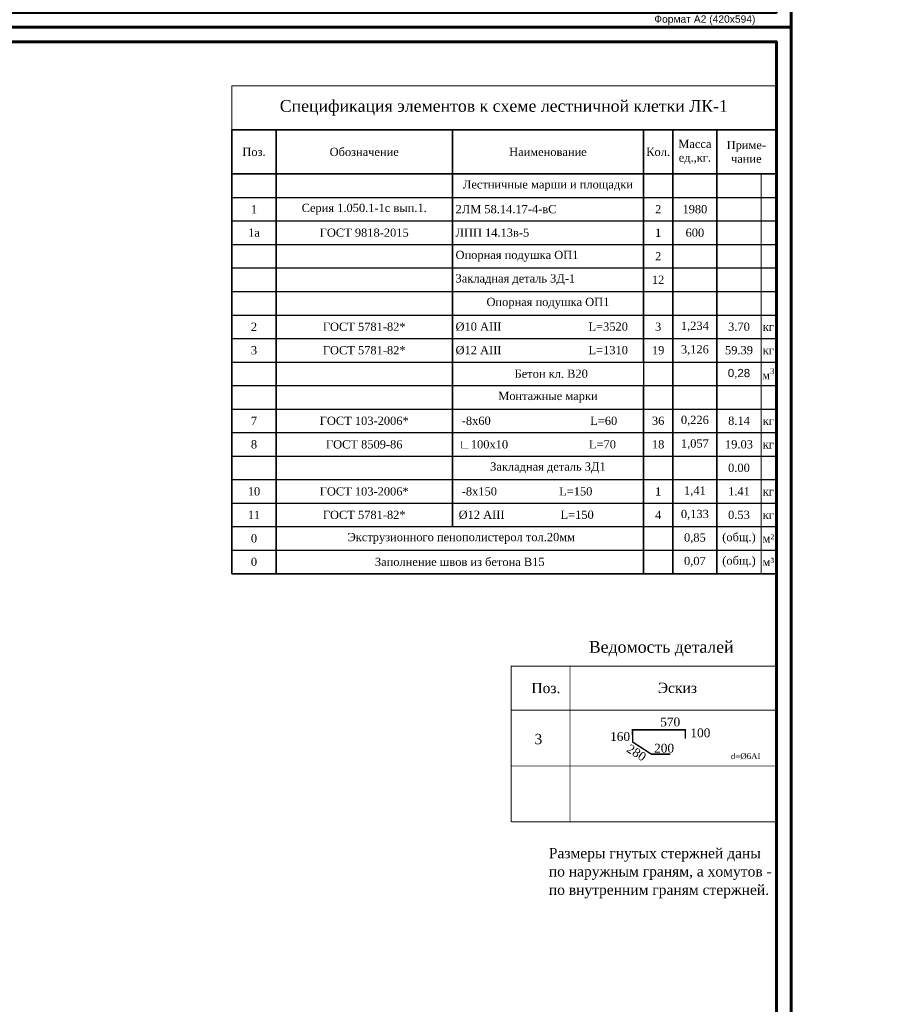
# Model space of a CAD drawing. Header units: millimetres. Extents: x 2063114 to 14983986, y -126020516 to 213791.
# Tile 363 of 656: x 2353550 to 2382931, y -1108259 to -1074751. Entities that reach past the tile are written whole.
import ezdxf

# ---------------------------------------------------------------- set-up
doc = ezdxf.new("R2010")
doc.units = ezdxf.units.MM
doc.layers.get('Defpoints').update_dxf_attribs({"color": 6, "lineweight": 35})
doc.layers.add('_print', color=6, linetype='Continuous', lineweight=60, plot=False)
for name, color, linetype, lineweight in [('ACO-текст', 7, 'Continuous', 18), ('АСО-Текст', 160, 'Continuous', 13), ('СТЕНЫ', 7, 'Continuous', 20), ('Фундаменты', 252, 'Continuous', 25)]:
    doc.layers.add(name, color=color, linetype=linetype, lineweight=lineweight)
doc.styles.get("Standard").update_dxf_attribs({"font": 'arial.ttf'})
doc.styles.add('TIEMS', font='times.ttf')
doc.styles.add('TIMES', font='times.ttf')
doc.styles.add('TIMES NEW', font='times.ttf', dxfattribs={"height": 200})
doc.styles.add('Times New Roman', font='times.ttf')

# ---------------------------------------------------------------- blocks, each defined once
blk = doc.blocks.new('*T510')
at = {"color": 0, "lineweight": 35, "transparency": 16777216}
for p, q in [((0, -1500), (18500, -1500)), ((0, -1500), (0, -16603)), ((1500, -1500), (1500, -16603)), ((7500, -1500), (7500, -15003)), ((14000, -1500), (14000, -9400)), ((15000, -1500), (15000, -16603)), ((16500, -1500), (16500, -16603)), ((18500, -1500), (18500, -16603)), ((0, -3000), (18500, -3000)), ((14000, -10200), (14000, -16603)), ((0, -16603), (18500, -16603))]:
    blk.add_line(p, q, dxfattribs=at)
at = {"color": 0, "linetype": 'ByBlock', "lineweight": -2, "transparency": 16777216}
for p, q in [((0, -3800), (16500, -3800)), ((0, -4600), (16500, -4600)), ((0, -5400), (1500, -5400)), ((7500, -5400), (14000, -5400)), ((15000, -5400), (16500, -5400)), ((0, -6200), (1500, -6200)), ((7500, -6200), (14000, -6200)), ((15000, -6200), (16500, -6200)), ((0, -7000), (1500, -7000)), ((7500, -7000), (14000, -7000)), ((15000, -7000), (16500, -7000)), ((0, -7800), (14000, -7800)), ((15000, -7800), (16500, -7800)), ((0, -8600), (1500, -8600)), ((7500, -8600), (14000, -8600)), ((15000, -8600), (16500, -8600)), ((0, -9400), (1500, -9400)), ((7500, -9400), (14000, -9400)), ((14000, -9400), (14000, -10200)), ((15000, -9400), (16500, -9400)), ((0, -10200), (1500, -10200)), ((7500, -10200), (14000, -10200)), ((15000, -10200), (16500, -10200)), ((0, -11000), (1500, -11000)), ((7500, -11000), (14000, -11000)), ((15000, -11000), (18500, -11000)), ((0, -11803), (1500, -11803)), ((7500, -11803), (14000, -11803)), ((15000, -11803), (16500, -11803)), ((0, -12603), (1500, -12603)), ((7500, -12603), (14000, -12603)), ((15000, -12603), (16500, -12603)), ((0, -13403), (1500, -13403)), ((7500, -13403), (14000, -13403)), ((15000, -13403), (18500, -13403)), ((0, -14203), (1500, -14203)), ((7500, -14203), (15000, -14203))]:
    blk.add_line(p, q, dxfattribs=at)
at = {"color": 0, "transparency": 16777216}
for p, q in [((16500, -3800), (18500, -3800)), ((16500, -4600), (18500, -4600)), ((16500, -5400), (18500, -5400)), ((16500, -6200), (18500, -6200)), ((16500, -7000), (18500, -7000)), ((16500, -7800), (18500, -7800)), ((16500, -8600), (18500, -8600)), ((16500, -9400), (18500, -9400)), ((16500, -10200), (18500, -10200)), ((16500, -11803), (18500, -11803)), ((16500, -12603), (18500, -12603)), ((16500, -14203), (18500, -14203))]:
    blk.add_line(p, q, dxfattribs=at)
at = {"color": 0, "lineweight": -2, "transparency": 16777216}
for p, q in [((1500, -5400), (7500, -5400)), ((14000, -5400), (15000, -5400)), ((1500, -6200), (7500, -6200)), ((14000, -6200), (15000, -6200)), ((1500, -7000), (7500, -7000)), ((14000, -7000), (15000, -7000)), ((14000, -7800), (15000, -7800)), ((1500, -8600), (7500, -8600)), ((14000, -8600), (15000, -8600)), ((1500, -9400), (7500, -9400)), ((14000, -9400), (15000, -9400)), ((1500, -10200), (7500, -10200)), ((14000, -10200), (15000, -10200)), ((1500, -11000), (7500, -11000)), ((14000, -11000), (15000, -11000)), ((1500, -11803), (7500, -11803)), ((14000, -11803), (15000, -11803)), ((1500, -12603), (7500, -12603)), ((14000, -12603), (15000, -12603)), ((1500, -13403), (7500, -13403)), ((14000, -13403), (15000, -13403)), ((1500, -14203), (7500, -14203)), ((15000, -14203), (16500, -14203)), ((0, -15003), (18500, -15003)), ((0, -15803), (18500, -15803))]:
    blk.add_line(p, q, dxfattribs=at)
at = {"layer": 'Defpoints', "color": 8, "linetype": 'ByBlock', "lineweight": 0, "transparency": 16777216}
for p, q in [((0, 0), (18500, 0)), ((0, 0), (0, -1500)), ((18500, 0), (18500, -1500)), ((18000, -3000), (18000, -16603))]:
    blk.add_line(p, q, dxfattribs=at)
at = {"color": 0, "transparency": 16777216, "style": 'Times New Roman'}
for s, insert, char_height, width, attachment_point in [('{\\C256;Спецификация элементов к схеме лестничной клетки ЛК-1}', (9250, -750), 400, 18497, 5), ('Масса ед.,кг.', (15750, -2250), 280, 1497, 5), ('Приме- чание', (17500, -2250), 280, 1997, 5), ('Поз.', (750, -2250), 280, 1497, 5), ('Обозначение', (4500, -2250), 280, 5997, 5), ('Наименование', (10750, -2250), 280, 6497, 5), ('Кол.', (14500, -2250), 280, 997, 5), ('{\\C256;Лестничные марши и площадки}', (10750, -3400), 280, 6497, 5), ('Серия 1.050.1-1c вып.1.', (4500, -4200), 280, 5997, 5), ('2', (14500, -4200), 280, 997, 5), ('1980', (15750, -4200), 280, 1497, 5), ('1', (750, -4200), 280, 1497, 5), (' {\\C256;2ЛМ 58.14.17-4-вС}', (7501.5, -4200), 280, 6497, 4), ('1а', (750, -5000), 280, 1497, 5), ('ГОСТ 9818-2015', (4500, -5000), 280, 5997, 5), (' {\\C256;ЛПП 14.13в-5}', (7501.5, -5000), 280, 6497, 4), ('1', (14500, -5000), 280, 997, 5), ('600', (15750, -5000), 280, 1497, 5), (' Опорная подушка ОП1', (7501.5, -5800), 280, 6497, 4), ('2', (14500, -5800), 280, 997, 5), (' Закладная деталь ЗД-1', (7501.5, -6600), 280, 6497, 4), ('12', (14500, -6600), 280, 997, 5), ('Опорная подушка ОП1', (10750, -7400), 280, 6497, 5), ('2', (750, -8200), 280, 1497, 5), ('ГОСТ 5781-82*', (4500, -8200), 280, 5997, 5), (' %%C10 AIII                            L=3520', (7501.5, -8200), 280, 6497, 4), ('3', (14500, -8200), 280, 997, 5), ('1,234', (15750, -8200), 280, 1497, 5), ('{\\W1;3.70}', (17250, -8200), 280, 1497, 5), ('кг', (18250, -8200), 280, 497, 5), ('3', (750, -9000), 280, 1497, 5), ('ГОСТ 5781-82*', (4500, -9000), 280, 5997, 5), (' %%C12 AIII                            L=1310', (7501.5, -9000), 280, 6497, 4), ('19', (14500, -9000), 280, 997, 5), ('3,126', (15750, -9000), 280, 1497, 5), ('59.39', (17250, -9000), 280, 1497, 5), ('кг', (18250, -9000), 280, 497, 5), ('                    Бетон кл. В20', (7501.5, -9800), 280, 6497, 4), ('\\A1;м{\\H0.7x;\\S3^ ;}', (18250, -9800), 280, 497, 5), ('Монтажные марки', (10750, -10600), 280, 6497, 5), ('7', (750, -11401.5), 280, 1497, 5), ('ГОСТ 103-2006*', (4500, -11401.5), 280, 5997, 5), ('   -8х60                                L=60', (7501.5, -11401.5), 280, 6497, 4), ('36', (14500, -11401.5), 280, 997, 5), ('0,226', (15750, -11401.5), 280, 1497, 5), ('8.14', (17250, -11401.5), 280, 1497, 5), ('кг', (18250, -11401.5), 280, 497, 5), ('8', (750, -12203), 280, 1497, 5), ('ГОСТ 8509-86', (4500, -12203), 280, 5997, 5), ('  ∟100х10                          L=70', (7501.5, -12203), 280, 6497, 4), ('18', (14500, -12203), 280, 997, 5), ('1,057', (15750, -12203), 280, 1497, 5), ('19.03', (17250, -12203), 280, 1497, 5), ('кг', (18250, -12203), 280, 497, 5), ('Закладная деталь ЗД1', (10750, -13003), 280, 6497, 5), ('0.00', (17250, -13003), 280, 1497, 5), ('10', (750, -13803), 280, 1497, 5), ('ГОСТ 103-2006*', (4500, -13803), 280, 5997, 5), ('   -8x150                    L=150', (7501.5, -13803), 280, 6497, 4), ('1', (14500, -13803), 280, 997, 5), ('1,41', (15750, -13803), 280, 1497, 5), ('1.41', (17250, -13803), 280, 1497, 5), ('кг', (18250, -13803), 280, 497, 5), ('ГОСТ 5781-82*', (4500, -14603), 280, 5997, 5), ('11', (750, -14603), 280, 1497, 5), ('  %%C12 AIII                  L=150', (7501.5, -14603), 280, 6497, 4), ('4', (14500, -14603), 280, 997, 5), ('0,133', (15750, -14603), 280, 1497, 5), ('0.53', (17250, -14603), 280, 1497, 5), ('кг', (18250, -14603), 280, 497, 5), ('0', (750, -15403), 280, 1497, 5), (' Экструзионного пенополистерол тол.20мм ', (7750, -15403), 280, 12497, 5), ('0,85', (15750, -15403), 280, 1497, 5), ('(общ.)', (17250, -15403), 280, 1497, 5), ('м²', (18250, -15403), 280, 497, 5), ('0', (750, -16203), 280, 1497, 5), ('Заполнение швов из бетона В15', (7750, -16203), 280, 12497, 5), ('0,07', (15750, -16203), 280, 1497, 5), ('(общ.)', (17250, -16203), 280, 1497, 5), ('м³', (18250, -16203), 280, 497, 5)]:
    blk.add_mtext(s, dxfattribs=dict(at, insert=insert, char_height=char_height, width=width, attachment_point=attachment_point))
at = {"color": 0, "transparency": 16777216, "width": 1497, "attachment_point": 5}
for s, insert, char_height in [('{\\fTimes New Roman|b0|i0|c204|p18;\\W1;ОП1}', (750, -5800), 4.5), ('{\\fTimes New Roman|b0|i0|c204|p18;ЗД-1}', (750, -6600), 4.5), ('0,28', (17250, -9800), 280)]:
    blk.add_mtext(s, dxfattribs=dict(at, insert=insert, char_height=char_height))
blk = doc.blocks.new('*U1590')
at = {"color": 0, "ltscale": 25}
blk.add_lwpolyline([(-59400, 42000), (0, 42000), (0, 0), (-59400, 0)], close=True, dxfattribs=at)
at = {"color": 0, "lineweight": 60, "ltscale": 25}
blk.add_lwpolyline([(-57400, 41500), (-500, 41500), (-500, 500), (-57400, 500)], close=True, dxfattribs=at)
at = {"color": 0, "insert": (-2932, 396), "char_height": 250, "width": 4526.16, "attachment_point": 2}
blk.add_mtext('Формат А2 (420х594)', dxfattribs=at)

msp = doc.modelspace()

# ---------------------------------------------------------------- linework, layer by layer
at = {"color": 7, "const_width": 30}
for points in [[(2379270.7872, -1096751.43901), (2370270.7872, -1096751.43901), (2370270.7872, -1102051.43901)], [(2372270.7872, -1096751.43901), (2372270.7872, -1102051.43901)], [(2379270.7872, -1102051.43901), (2379270.7872, -1096751.43901)], [(2370270.7872, -1098251.43901), (2379270.7872, -1098251.43901)], [(2370270.7872, -1100151.43901), (2379270.7872, -1100151.43901)], [(2370270.7872, -1102051.43901), (2379270.7872, -1102051.43901)], [(2371270.7872, -1102051.43901), (2379270.7872, -1102051.43901)]]:
    msp.add_lwpolyline(points, dxfattribs=at)
at = {"layer": '_print', "ltscale": 100}
for points in [[(2379792.08613, -1075001.43901), (2320392.08613, -1075001.43901), (2320392.08613, -1033001.43901), (2379792.08613, -1033001.43901)], [(2379792.08613, -1117001.43901), (2320392.08613, -1117001.43901), (2320392.08613, -1075001.43901), (2379792.08613, -1075001.43901)]]:
    msp.add_lwpolyline(points, close=True, dxfattribs=at)
at = {"layer": 'Фундаменты', "color": 0, "linetype": 'Continuous', "lineweight": 30, "const_width": 50}
msp.add_lwpolyline([(2376194.52282, -1098920.09692), (2376194.52282, -1099224.01653), (2376194.52282, -1098920.09692), (2374399.83676, -1098920.09692), (2374402.08956, -1099332.59692), (2375037.5491, -1099745.09692), (2375686.87163, -1099745.09692)], dxfattribs=at)

# ---------------------------------------------------------------- block references
for name, p in [('*U1590', (2379792.08613, -1075001.43901)), ('*U1590', (2379792.08613, -1117001.43901)), ('*T510', (2360770.7872, -1077001.43901))]:
    msp.add_blockref(name, p)

# ---------------------------------------------------------------- texts
at = {"color": 0, "lineweight": 20, "style": 'TIMES'}
msp.add_text('Ведомость деталей', height=400, dxfattribs=at).set_placement((2372913.20826, -1096296.66455))
at = {"style": 'TIMES NEW'}
for s, p in [('Размеры гнутых стержней даны  ', (2371551.95637, -1103290.0248, -50)), ('по наружным граням, а хомутов - ', (2371551.95637, -1103909.95117, -50)), ('по внутренним граням стержней.', (2371551.95637, -1104536.44589, -50))]:
    msp.add_text(s, height=350, dxfattribs=at).set_placement(p)
at = {"lineweight": 15, "insert": (2329017.91843, -1100613.3662), "char_height": 350, "width": 2918.3738622, "attachment_point": 1, "style": 'TIMES NEW'}
msp.add_mtext('\\pi319.858;{\\LЗакладн\\C0;ая\\T0.9;\\C256; \\T1; \\P\\pi187.8835;деталь ЗД-1}', dxfattribs=at)
at = {"layer": 'ACO-текст', "color": 7, "style": 'TIEMS'}
for s, p in [('570', (2375342.08045, -1098800.09692)), ('160', (2373636.53467, -1099294.73167)), ('100', (2376367.95364, -1099170.87945)), ('200', (2375133.49423, -1099693.25819))]:
    msp.add_text(s, height=300, dxfattribs=at).set_placement(p)
msp.add_text('280', height=300, rotation=327.468074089, dxfattribs=at).set_placement((2374166.59362, -1099640.55128))
at = {"layer": 'АСО-Текст', "color": 7, "style": 'TIMES NEW'}
for s, height, p in [('Поз.', 350, (2370958.79949, -1097670.67333)), ('Эскиз', 350, (2375259.64002, -1097665.32321)), ('3', 350, (2371065.16141, -1099406.45136)), ('d=%%C6AI', 200, (2377744.32419, -1099914.78714))]:
    msp.add_text(s, height=height, dxfattribs=at).set_placement(p)
at = {"layer": 'СТЕНЫ', "color": 0, "lineweight": 25, "ltscale": 20, "insert": (2329685.16872, -1080606.62065), "char_height": 300, "width": 3501.0873047, "attachment_point": 1, "style": 'Times New Roman'}
msp.add_mtext('\\pi55.77076; Заполнение швов \\P\\pi448.77725;из бетона В15{\\C256; }', dxfattribs=at)

doc.saveas('drawing.dxf')
